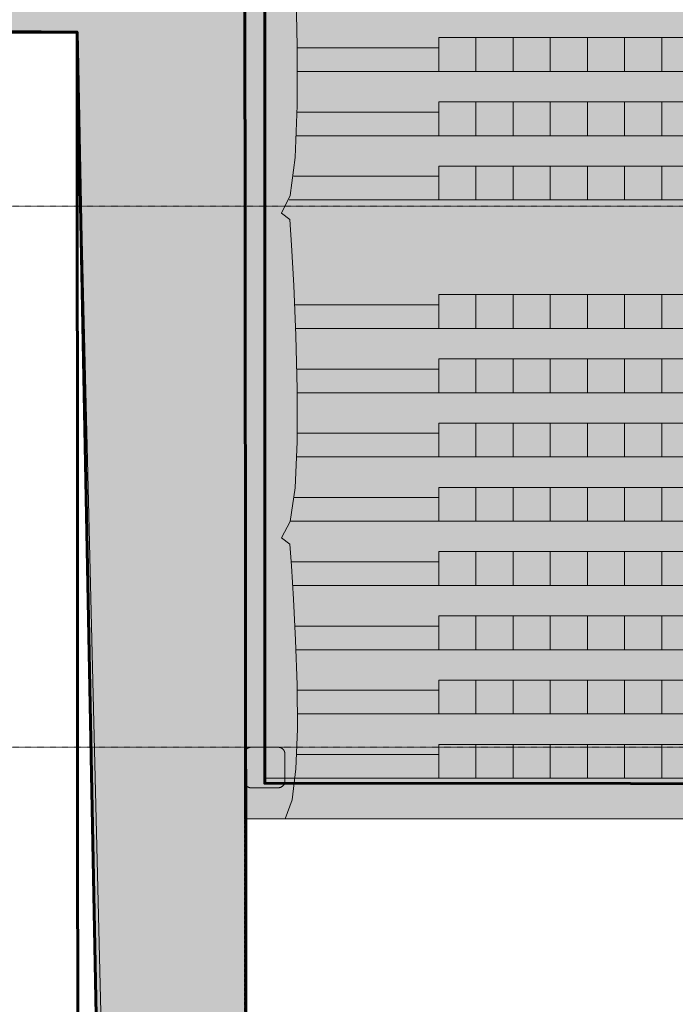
# Model space of a CAD drawing. Header units: millimetres. Extents: x -409347 to -76892, y 286088 to 1850972.
# Tile 315 of 364: x -259162 to -249462, y 1293501 to 1308059. Entities that reach past the tile are written whole.
import ezdxf

# ---------------------------------------------------------------- set-up
doc = ezdxf.new("R2010")
doc.units = ezdxf.units.MM
doc.linetypes.add('DGN Style 2', pattern=[3.08948, 1.853688, -1.235792])
doc.linetypes.add('DGN Style 4', pattern=[4.946257, 2.471584, -1.235792, 0.003089, -1.235792])
for name, color, linetype, lineweight in [('A_BU_CONCRETE_S_FILL', 7, 'Continuous', 0), ('A_P_ERSC_TRE_A_X', 251, 'Continuous', 0), ('A_P_MOEB_FES_X_X', 125, 'Continuous', 0), ('A_P_MOEB_LOS_X_S', 18, 'Continuous', 0), ('A_P_WAND_BET_A_X', 25, 'Continuous', 0), ('A_P_WAND_BET_V_X', 131, 'DGN Style 2', 0)]:
    doc.layers.add(name, color=color, linetype=linetype, lineweight=lineweight)
doc.layers.add('A_P_ACHS_HAR_X_X', color=70, linetype='DGN Style 4', lineweight=0, transparency=0.7)

msp = doc.modelspace()

# ---------------------------------------------------------------- hatches: boundary and pattern name
at = {"layer": 'A_BU_CONCRETE_S_FILL', "lineweight": 60, "true_color": 0xa953a0, "transparency": 33554470}
h = msp.add_hatch(color=215, dxfattribs=at)
h.dxf.hatch_style = 1
h.paths.add_polyline_path([(-228236, 1331944), (-272339, 1331944), (-272342, 1316894), (-255537, 1316894), (-255537, 1296770), (-233895, 1296753), (-233879, 1308640), (-228287, 1308640)])
at = {"layer": 'A_BU_CONCRETE_S_FILL', "lineweight": 60, "true_color": 0x991b1e, "transparency": 33554470}
h = msp.add_hatch(color=244, dxfattribs=at)
h.dxf.hatch_style = 1
h.paths.add_polyline_path([(-255837, 1313794), (-262677, 1313794), (-262677, 1307875), (-258313, 1307875), (-257797, 1281350), (-228236, 1281350), (-228136, 1289298), (-231087, 1289298), (-231087, 1294900), (-228287, 1294900), (-228236, 1308340), (-233587, 1308324), (-233563, 1292976), (-242628, 1284801), (-248431, 1284264), (-255813, 1289777)])
at = {"layer": 'A_BU_CONCRETE_S_FILL', "ltscale": 4.744342}
msp.add_hatch(color=256, dxfattribs=at).paths.add_polyline_path([(-255837, 1296244), (-255837, 1296844), (-255837, 1311594), (-255537, 1311594), (-255537, 1296844), (-233887, 1296844), (-233887, 1311594), (-233587, 1311594), (-233587, 1296844), (-233587, 1296244)], flags=0)
at = {"layer": 'A_BU_CONCRETE_S_FILL'}
h = msp.add_hatch(color=256, dxfattribs=at)
edge = h.paths.add_edge_path()
edge.add_spline(control_points=[(-255834, 1297225), (-255834, 1297223), (-255835, 1297220), (-255835, 1297216)], knot_values=[0, 0, 0, 0, 1, 1, 1, 1], degree=3, periodic=0)
edge.add_line((-255835, 1297216), (-255837, 1297199))
edge.add_line((-255837, 1297199), (-255837, 1296802))
edge.add_spline(control_points=[(-255837, 1296802), (-255837, 1296702), (-255737, 1296702)], knot_values=[0, 0, 0, 1, 1, 1], weights=[1, 0.707107, 1], degree=2, periodic=0)
edge.add_line((-255737, 1296702), (-255338, 1296702))
edge.add_line((-255338, 1296702), (-255330, 1296702))
edge.add_line((-255330, 1296702), (-255321, 1296704))
edge.add_line((-255321, 1296704), (-255312, 1296706))
edge.add_line((-255312, 1296706), (-255303, 1296708))
edge.add_line((-255303, 1296708), (-255294, 1296712))
edge.add_line((-255294, 1296712), (-255286, 1296717))
edge.add_spline(control_points=[(-255286, 1296717), (-255283, 1296718), (-255280, 1296720), (-255278, 1296722)], knot_values=[0, 0, 0, 0, 1, 1, 1, 1], degree=3, periodic=0)
edge.add_line((-255278, 1296722), (-255270, 1296728))
edge.add_line((-255270, 1296728), (-255263, 1296735))
edge.add_line((-255263, 1296735), (-255257, 1296742))
edge.add_line((-255257, 1296742), (-255251, 1296750))
edge.add_line((-255251, 1296750), (-255247, 1296759))
edge.add_line((-255247, 1296759), (-255243, 1296767))
edge.add_line((-255243, 1296767), (-255240, 1296776))
edge.add_line((-255240, 1296776), (-255238, 1296785))
edge.add_line((-255238, 1296785), (-255237, 1296794))
edge.add_line((-255237, 1296794), (-255237, 1296802))
edge.add_line((-255237, 1296802), (-255237, 1297205))
edge.add_line((-255237, 1297205), (-255237, 1297202))
edge.add_spline(control_points=[(-255237, 1297202), (-255237, 1297302), (-255337, 1297302)], knot_values=[0, 0, 0, 1, 1, 1], weights=[1, 0.707107, 1], degree=2, periodic=0)
edge.add_line((-255337, 1297302), (-255737, 1297302))
edge.add_line((-255737, 1297302), (-255745, 1297301))
edge.add_spline(control_points=[(-255745, 1297301), (-255748, 1297301), (-255751, 1297301), (-255754, 1297300)], knot_values=[0, 0, 0, 0, 1, 1, 1, 1], degree=3, periodic=0)
edge.add_spline(control_points=[(-255754, 1297300), (-255757, 1297300), (-255763, 1297298), (-255772, 1297295), (-255780, 1297292), (-255789, 1297287), (-255797, 1297281), (-255804, 1297275), (-255811, 1297268), (-255817, 1297260), (-255823, 1297252), (-255827, 1297243), (-255831, 1297235), (-255833, 1297229), (-255834, 1297225)], knot_values=[0, 0, 0, 0, 0.07803, 0.158084, 0.239923, 0.323263, 0.407782, 0.49312, 0.57889, 0.664684, 0.75009, 0.8347, 0.918123, 1, 1, 1, 1], degree=3, periodic=0)
at = {"layer": 'A_P_MOEB_LOS_X_S', "extrusion": (0, 0, -1)}
for points in [[(252412, 1307294), (252962, 1307294), (252962, 1307794), (252412, 1307794)], [(251862, 1307294), (252412, 1307294), (252412, 1307794), (251862, 1307794)], [(251312, 1307294), (251862, 1307294), (251862, 1307794), (251312, 1307794)], [(250762, 1307294), (251312, 1307294), (251312, 1307794), (250762, 1307794)], [(250212, 1307294), (250762, 1307294), (250762, 1307794), (250212, 1307794)], [(249662, 1307294), (250212, 1307294), (250212, 1307794), (249662, 1307794)], [(249112, 1307294), (249662, 1307294), (249662, 1307794), (249112, 1307794)], [(252412, 1306344), (252962, 1306344), (252962, 1306844), (252412, 1306844)], [(251862, 1306344), (252412, 1306344), (252412, 1306844), (251862, 1306844)], [(251312, 1306344), (251862, 1306344), (251862, 1306844), (251312, 1306844)], [(250762, 1306344), (251312, 1306344), (251312, 1306844), (250762, 1306844)], [(250212, 1306344), (250762, 1306344), (250762, 1306844), (250212, 1306844)], [(249662, 1306344), (250212, 1306344), (250212, 1306844), (249662, 1306844)], [(249112, 1306344), (249662, 1306344), (249662, 1306844), (249112, 1306844)], [(252412, 1305394), (252962, 1305394), (252962, 1305894), (252412, 1305894)], [(251862, 1305394), (252412, 1305394), (252412, 1305894), (251862, 1305894)], [(251312, 1305394), (251862, 1305394), (251862, 1305894), (251312, 1305894)], [(250762, 1305394), (251312, 1305394), (251312, 1305894), (250762, 1305894)], [(250212, 1305394), (250762, 1305394), (250762, 1305894), (250212, 1305894)], [(249662, 1305394), (250212, 1305394), (250212, 1305894), (249662, 1305894)], [(249112, 1305394), (249662, 1305394), (249662, 1305894), (249112, 1305894)], [(252412, 1303494), (252962, 1303494), (252962, 1303994), (252412, 1303994)], [(251862, 1303494), (252412, 1303494), (252412, 1303994), (251862, 1303994)], [(251312, 1303494), (251862, 1303494), (251862, 1303994), (251312, 1303994)], [(250762, 1303494), (251312, 1303494), (251312, 1303994), (250762, 1303994)], [(250212, 1303494), (250762, 1303494), (250762, 1303994), (250212, 1303994)], [(249662, 1303494), (250212, 1303494), (250212, 1303994), (249662, 1303994)], [(249112, 1303494), (249662, 1303494), (249662, 1303994), (249112, 1303994)], [(252412, 1302544), (252962, 1302544), (252962, 1303044), (252412, 1303044)], [(251862, 1302544), (252412, 1302544), (252412, 1303044), (251862, 1303044)], [(251312, 1302544), (251862, 1302544), (251862, 1303044), (251312, 1303044)], [(250762, 1302544), (251312, 1302544), (251312, 1303044), (250762, 1303044)], [(250212, 1302544), (250762, 1302544), (250762, 1303044), (250212, 1303044)], [(249662, 1302544), (250212, 1302544), (250212, 1303044), (249662, 1303044)], [(249112, 1302544), (249662, 1302544), (249662, 1303044), (249112, 1303044)], [(252412, 1301594), (252962, 1301594), (252962, 1302094), (252412, 1302094)], [(251862, 1301594), (252412, 1301594), (252412, 1302094), (251862, 1302094)], [(251312, 1301594), (251862, 1301594), (251862, 1302094), (251312, 1302094)], [(250762, 1301594), (251312, 1301594), (251312, 1302094), (250762, 1302094)], [(250212, 1301594), (250762, 1301594), (250762, 1302094), (250212, 1302094)], [(249662, 1301594), (250212, 1301594), (250212, 1302094), (249662, 1302094)], [(249112, 1301594), (249662, 1301594), (249662, 1302094), (249112, 1302094)], [(252412, 1300644), (252962, 1300644), (252962, 1301144), (252412, 1301144)], [(251862, 1300644), (252412, 1300644), (252412, 1301144), (251862, 1301144)], [(251312, 1300644), (251862, 1300644), (251862, 1301144), (251312, 1301144)], [(250762, 1300644), (251312, 1300644), (251312, 1301144), (250762, 1301144)], [(250212, 1300644), (250762, 1300644), (250762, 1301144), (250212, 1301144)], [(249662, 1300644), (250212, 1300644), (250212, 1301144), (249662, 1301144)], [(249112, 1300644), (249662, 1300644), (249662, 1301144), (249112, 1301144)], [(252412, 1299694), (252962, 1299694), (252962, 1300194), (252412, 1300194)], [(251862, 1299694), (252412, 1299694), (252412, 1300194), (251862, 1300194)], [(251312, 1299694), (251862, 1299694), (251862, 1300194), (251312, 1300194)], [(250762, 1299694), (251312, 1299694), (251312, 1300194), (250762, 1300194)], [(250212, 1299694), (250762, 1299694), (250762, 1300194), (250212, 1300194)], [(249662, 1299694), (250212, 1299694), (250212, 1300194), (249662, 1300194)], [(249112, 1299694), (249662, 1299694), (249662, 1300194), (249112, 1300194)], [(252412, 1298744), (252962, 1298744), (252962, 1299244), (252412, 1299244)], [(251862, 1298744), (252412, 1298744), (252412, 1299244), (251862, 1299244)], [(251312, 1298744), (251862, 1298744), (251862, 1299244), (251312, 1299244)], [(250762, 1298744), (251312, 1298744), (251312, 1299244), (250762, 1299244)], [(250212, 1298744), (250762, 1298744), (250762, 1299244), (250212, 1299244)], [(249662, 1298744), (250212, 1298744), (250212, 1299244), (249662, 1299244)], [(249112, 1298744), (249662, 1298744), (249662, 1299244), (249112, 1299244)], [(252412, 1297794), (252962, 1297794), (252962, 1298294), (252412, 1298294)], [(251862, 1297794), (252412, 1297794), (252412, 1298294), (251862, 1298294)], [(251312, 1297794), (251862, 1297794), (251862, 1298294), (251312, 1298294)], [(250762, 1297794), (251312, 1297794), (251312, 1298294), (250762, 1298294)], [(250212, 1297794), (250762, 1297794), (250762, 1298294), (250212, 1298294)], [(249662, 1297794), (250212, 1297794), (250212, 1298294), (249662, 1298294)], [(249112, 1297794), (249662, 1297794), (249662, 1298294), (249112, 1298294)], [(252412, 1296844), (252962, 1296844), (252962, 1297344), (252412, 1297344)], [(251862, 1296844), (252412, 1296844), (252412, 1297344), (251862, 1297344)], [(251312, 1296844), (251862, 1296844), (251862, 1297344), (251312, 1297344)], [(250762, 1296844), (251312, 1296844), (251312, 1297344), (250762, 1297344)], [(250212, 1296844), (250762, 1296844), (250762, 1297344), (250212, 1297344)], [(249662, 1296844), (250212, 1296844), (250212, 1297344), (249662, 1297344)], [(249112, 1296844), (249662, 1296844), (249662, 1297344), (249112, 1297344)]]:
    msp.add_hatch(color=256, dxfattribs=at).paths.add_polyline_path(points)

# ---------------------------------------------------------------- linework, layer by layer
at = {"color": 244, "lineweight": 60, "true_color": 0x991b1e}
for points in [[(-295564, 1338894), (-227736, 1338894), (-228236, 1280960), (-258297, 1281352), (-258313, 1307875), (-296007, 1308225), (-295477, 1338894)], [(-262677, 1313794), (-255837, 1313794), (-255813, 1289777), (-248431, 1284264), (-242628, 1284801), (-233563, 1292976), (-233587, 1308324), (-228236, 1308340), (-228287, 1294900), (-231087, 1294900), (-231087, 1289298), (-228136, 1289298), (-228236, 1281350), (-257797, 1281350), (-258313, 1307875), (-262677, 1307875), (-262677, 1313794)]]:
    msp.add_lwpolyline(points, dxfattribs=at)
at = {"color": 215, "lineweight": 60, "true_color": 0xa953a0}
msp.add_lwpolyline([(-272342, 1316894), (-272339, 1331944), (-228236, 1331944), (-228287, 1308640), (-233879, 1308640), (-233895, 1296753), (-255537, 1296770), (-255537, 1316894), (-272342, 1316894)], dxfattribs=at)
at = {"layer": 'A_BU_CONCRETE_S_FILL', "ltscale": 4.744342}
for p, q in [((-255837, 1311594), (-255837, 1296844)), ((-255537, 1296844), (-255537, 1311594)), ((-255055, 1307672), (-255076, 1308577)), ((-255055, 1306790), (-255055, 1307672)), ((-255087, 1306021), (-255055, 1306790)), ((-255160, 1305460), (-255087, 1306021)), ((-255287, 1305197), (-255160, 1305460)), ((-255142, 1304725), (-255166, 1305104)), ((-255108, 1304127), (-255142, 1304725)), ((-255076, 1303390), (-255108, 1304127)), ((-255055, 1302594), (-255076, 1303390)), ((-255055, 1301816), (-255055, 1302594)), ((-255088, 1301138), (-255055, 1301816)), ((-255161, 1300639), (-255088, 1301138)), ((-255287, 1300398), (-255161, 1300639)), ((-255141, 1299983), (-255165, 1300304)), ((-255110, 1299489), (-255141, 1299983)), ((-255079, 1298883), (-255110, 1299489)), ((-255057, 1298224), (-255079, 1298883)), ((-255052, 1297571), (-255057, 1298224)), ((-255075, 1296984), (-255052, 1297571)), ((-255132, 1296522), (-255075, 1296984)), ((-255837, 1296844), (-255837, 1296244)), ((-233887, 1296844), (-255537, 1296844)), ((-255233, 1296244), (-255132, 1296522)), ((-255837, 1296244), (-233587, 1296244))]:
    msp.add_line(p, q, dxfattribs=at)
at = {"layer": 'A_BU_CONCRETE_S_FILL'}
for points in [[(-255835, 1297216), (-255836, 1297211), (-255836, 1297205), (-255837, 1297199)], [(-255834, 1297225), (-255834, 1297223), (-255835, 1297220), (-255835, 1297216)], [(-255737, 1297302), (-255740, 1297302), (-255743, 1297301), (-255745, 1297301)], [(-255237, 1296802), (-255237, 1296936), (-255237, 1297071), (-255237, 1297205)], [(-255237, 1297205), (-255237, 1297204), (-255237, 1297203), (-255237, 1297202)], [(-255263, 1296735), (-255261, 1296737), (-255259, 1296740), (-255257, 1296742)], [(-255257, 1296742), (-255255, 1296745), (-255253, 1296748), (-255251, 1296750)], [(-255251, 1296750), (-255250, 1296753), (-255248, 1296756), (-255247, 1296759)], [(-255247, 1296759), (-255246, 1296762), (-255244, 1296765), (-255243, 1296767)], [(-255243, 1296767), (-255242, 1296770), (-255241, 1296773), (-255240, 1296776)], [(-255240, 1296776), (-255240, 1296779), (-255239, 1296782), (-255238, 1296785)], [(-255238, 1296785), (-255238, 1296788), (-255238, 1296791), (-255237, 1296794)], [(-255237, 1296794), (-255237, 1296796), (-255237, 1296799), (-255237, 1296802)], [(-255338, 1296702), (-255335, 1296702), (-255333, 1296702), (-255330, 1296702)], [(-255330, 1296702), (-255327, 1296703), (-255324, 1296703), (-255321, 1296704)], [(-255321, 1296704), (-255318, 1296704), (-255315, 1296705), (-255312, 1296706)], [(-255312, 1296706), (-255309, 1296706), (-255306, 1296707), (-255303, 1296708)], [(-255303, 1296708), (-255300, 1296710), (-255297, 1296711), (-255294, 1296712)], [(-255294, 1296712), (-255292, 1296713), (-255289, 1296715), (-255286, 1296717)], [(-255286, 1296717), (-255283, 1296718), (-255280, 1296720), (-255278, 1296722)], [(-255278, 1296722), (-255275, 1296724), (-255273, 1296726), (-255270, 1296728)], [(-255270, 1296728), (-255268, 1296730), (-255266, 1296733), (-255263, 1296735)]]:
    msp.add_open_spline(points, degree=3, dxfattribs=at)
for points, weights, knots in [([(-255837, 1297199), (-255837, 1297067), (-255837, 1296934), (-255837, 1296802), (-255837, 1296744), (-255796, 1296702), (-255737, 1296702), (-255604, 1296702), (-255471, 1296702), (-255338, 1296702)], [1, 1, 1, 1, 0.804737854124, 0.804737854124, 1, 1, 1, 1], [0.1333333, 0.1333333, 0.1333333, 0.1333333, 0.2, 0.2, 0.2, 0.2666667, 0.2666667, 0.2666667, 0.3333333, 0.3333333, 0.3333333, 0.3333333]), ([(-255237, 1297202), (-255237, 1297260), (-255278, 1297302), (-255337, 1297302), (-255470, 1297302), (-255604, 1297302), (-255737, 1297302)], [1, 0.804737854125, 0.804737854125, 1, 1, 1, 1], [0.6666667, 0.6666667, 0.6666667, 0.6666667, 0.7333333, 0.7333333, 0.7333333, 0.8, 0.8, 0.8, 0.8])]:
    msp.add_rational_spline(points, weights, degree=3, knots=knots, dxfattribs=at)
msp.add_open_spline([(-255745, 1297301), (-255748, 1297301), (-255751, 1297301), (-255754, 1297300), (-255757, 1297300), (-255763, 1297298), (-255772, 1297295), (-255780, 1297292), (-255789, 1297287), (-255797, 1297281), (-255804, 1297275), (-255811, 1297268), (-255817, 1297260), (-255823, 1297252), (-255827, 1297243), (-255831, 1297235), (-255833, 1297229), (-255834, 1297225)], degree=3, knots=[0.8666667, 0.8666667, 0.8666667, 0.8666667, 0.9333333, 0.9333333, 0.9333333, 0.9385354, 0.9438723, 0.9493282, 0.9548842, 0.9605188, 0.966208, 0.971926, 0.9776456, 0.9833393, 0.98898, 0.9945416, 1, 1, 1, 1], dxfattribs=at)
at = {"layer": 'A_P_ACHS_HAR_X_X', "ltscale": 0.000466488, "transparency": 33554477}
for p, q in [((-255837, 1348122), (-255837, 1258122)), ((-218489, 1305302), (-308489, 1305302)), ((-218489, 1297302), (-308489, 1297302))]:
    msp.add_line(p, q, dxfattribs=at)
at = {"layer": 'A_P_ERSC_TRE_A_X', "linetype": 'Continuous', "transparency": 33554559}
for p, q in [((-255837, 1296844), (-255837, 1313794)), ((-262837, 1307875), (-258313, 1307875)), ((-258313, 1307875), (-257797, 1286719)), ((-255813, 1296844), (-255837, 1296844)), ((-255813, 1289777), (-255813, 1296844))]:
    msp.add_line(p, q, dxfattribs=at)
at = {"layer": 'A_P_ERSC_TRE_A_X', "ltscale": 10}
for p, q in [((-252962, 1307644), (-255054, 1307644)), ((-252962, 1307294), (-252962, 1307644)), ((-255052, 1307294), (-252962, 1307294)), ((-252962, 1306694), (-255057, 1306694)), ((-252962, 1306344), (-252962, 1306694)), ((-255068, 1306344), (-252962, 1306344)), ((-252962, 1305744), (-255113, 1305744)), ((-252962, 1305394), (-252962, 1305744)), ((-255177, 1305394), (-252962, 1305394)), ((-255166, 1305104), (-255287, 1305197)), ((-252962, 1303844), (-255094, 1303844)), ((-252962, 1303494), (-252962, 1303844)), ((-255073, 1303494), (-252962, 1303494)), ((-252962, 1302894), (-255061, 1302894)), ((-252962, 1302544), (-252962, 1302894)), ((-255054, 1302544), (-252962, 1302544)), ((-252962, 1301944), (-255053, 1301944)), ((-252962, 1301594), (-252962, 1301944)), ((-255062, 1301594), (-252962, 1301594)), ((-252962, 1300994), (-255102, 1300994)), ((-252962, 1300644), (-252962, 1300994)), ((-255160, 1300644), (-252962, 1300644)), ((-255165, 1300304), (-255287, 1300398)), ((-252962, 1300044), (-255146, 1300044)), ((-252962, 1299694), (-252962, 1300044)), ((-255122, 1299694), (-252962, 1299694)), ((-252962, 1299094), (-255088, 1299094)), ((-252962, 1298744), (-252962, 1299094)), ((-255073, 1298744), (-252962, 1298744)), ((-252962, 1298144), (-255055, 1298144)), ((-252962, 1297794), (-252962, 1298144)), ((-255051, 1297794), (-252962, 1297794)), ((-255063, 1297194), (-252962, 1297194)), ((-252962, 1297194), (-252962, 1296844)), ((-252962, 1296844), (-255086, 1296844))]:
    msp.add_line(p, q, dxfattribs=at)
at = {"layer": 'A_P_MOEB_FES_X_X', "ltscale": 10}
for points in [[(-252412, 1307294), (-252962, 1307294), (-252962, 1307794), (-252412, 1307794)], [(-251862, 1307294), (-252412, 1307294), (-252412, 1307794), (-251862, 1307794)], [(-251312, 1307294), (-251862, 1307294), (-251862, 1307794), (-251312, 1307794)], [(-250762, 1307294), (-251312, 1307294), (-251312, 1307794), (-250762, 1307794)], [(-250212, 1307294), (-250762, 1307294), (-250762, 1307794), (-250212, 1307794)], [(-249662, 1307294), (-250212, 1307294), (-250212, 1307794), (-249662, 1307794)], [(-249112, 1307294), (-249662, 1307294), (-249662, 1307794), (-249112, 1307794)], [(-252412, 1306344), (-252962, 1306344), (-252962, 1306844), (-252412, 1306844)], [(-251862, 1306344), (-252412, 1306344), (-252412, 1306844), (-251862, 1306844)], [(-251312, 1306344), (-251862, 1306344), (-251862, 1306844), (-251312, 1306844)], [(-250762, 1306344), (-251312, 1306344), (-251312, 1306844), (-250762, 1306844)], [(-250212, 1306344), (-250762, 1306344), (-250762, 1306844), (-250212, 1306844)], [(-249662, 1306344), (-250212, 1306344), (-250212, 1306844), (-249662, 1306844)], [(-249112, 1306344), (-249662, 1306344), (-249662, 1306844), (-249112, 1306844)], [(-252412, 1305394), (-252962, 1305394), (-252962, 1305894), (-252412, 1305894)], [(-251862, 1305394), (-252412, 1305394), (-252412, 1305894), (-251862, 1305894)], [(-251312, 1305394), (-251862, 1305394), (-251862, 1305894), (-251312, 1305894)], [(-250762, 1305394), (-251312, 1305394), (-251312, 1305894), (-250762, 1305894)], [(-250212, 1305394), (-250762, 1305394), (-250762, 1305894), (-250212, 1305894)], [(-249662, 1305394), (-250212, 1305394), (-250212, 1305894), (-249662, 1305894)], [(-249112, 1305394), (-249662, 1305394), (-249662, 1305894), (-249112, 1305894)], [(-252412, 1303494), (-252962, 1303494), (-252962, 1303994), (-252412, 1303994)], [(-251862, 1303494), (-252412, 1303494), (-252412, 1303994), (-251862, 1303994)], [(-251312, 1303494), (-251862, 1303494), (-251862, 1303994), (-251312, 1303994)], [(-250762, 1303494), (-251312, 1303494), (-251312, 1303994), (-250762, 1303994)], [(-250212, 1303494), (-250762, 1303494), (-250762, 1303994), (-250212, 1303994)], [(-249662, 1303494), (-250212, 1303494), (-250212, 1303994), (-249662, 1303994)], [(-249112, 1303494), (-249662, 1303494), (-249662, 1303994), (-249112, 1303994)], [(-252412, 1302544), (-252962, 1302544), (-252962, 1303044), (-252412, 1303044)], [(-251862, 1302544), (-252412, 1302544), (-252412, 1303044), (-251862, 1303044)], [(-251312, 1302544), (-251862, 1302544), (-251862, 1303044), (-251312, 1303044)], [(-250762, 1302544), (-251312, 1302544), (-251312, 1303044), (-250762, 1303044)], [(-250212, 1302544), (-250762, 1302544), (-250762, 1303044), (-250212, 1303044)], [(-249662, 1302544), (-250212, 1302544), (-250212, 1303044), (-249662, 1303044)], [(-249112, 1302544), (-249662, 1302544), (-249662, 1303044), (-249112, 1303044)], [(-252412, 1301594), (-252962, 1301594), (-252962, 1302094), (-252412, 1302094)], [(-251862, 1301594), (-252412, 1301594), (-252412, 1302094), (-251862, 1302094)], [(-251312, 1301594), (-251862, 1301594), (-251862, 1302094), (-251312, 1302094)], [(-250762, 1301594), (-251312, 1301594), (-251312, 1302094), (-250762, 1302094)], [(-250212, 1301594), (-250762, 1301594), (-250762, 1302094), (-250212, 1302094)], [(-249662, 1301594), (-250212, 1301594), (-250212, 1302094), (-249662, 1302094)], [(-249112, 1301594), (-249662, 1301594), (-249662, 1302094), (-249112, 1302094)], [(-252412, 1300644), (-252962, 1300644), (-252962, 1301144), (-252412, 1301144)], [(-251862, 1300644), (-252412, 1300644), (-252412, 1301144), (-251862, 1301144)], [(-251312, 1300644), (-251862, 1300644), (-251862, 1301144), (-251312, 1301144)], [(-250762, 1300644), (-251312, 1300644), (-251312, 1301144), (-250762, 1301144)], [(-250212, 1300644), (-250762, 1300644), (-250762, 1301144), (-250212, 1301144)], [(-249662, 1300644), (-250212, 1300644), (-250212, 1301144), (-249662, 1301144)], [(-249112, 1300644), (-249662, 1300644), (-249662, 1301144), (-249112, 1301144)], [(-252412, 1299694), (-252962, 1299694), (-252962, 1300194), (-252412, 1300194)], [(-251862, 1299694), (-252412, 1299694), (-252412, 1300194), (-251862, 1300194)], [(-251312, 1299694), (-251862, 1299694), (-251862, 1300194), (-251312, 1300194)], [(-250762, 1299694), (-251312, 1299694), (-251312, 1300194), (-250762, 1300194)], [(-250212, 1299694), (-250762, 1299694), (-250762, 1300194), (-250212, 1300194)], [(-249662, 1299694), (-250212, 1299694), (-250212, 1300194), (-249662, 1300194)], [(-249112, 1299694), (-249662, 1299694), (-249662, 1300194), (-249112, 1300194)], [(-252412, 1298744), (-252962, 1298744), (-252962, 1299244), (-252412, 1299244)], [(-251862, 1298744), (-252412, 1298744), (-252412, 1299244), (-251862, 1299244)], [(-251312, 1298744), (-251862, 1298744), (-251862, 1299244), (-251312, 1299244)], [(-250762, 1298744), (-251312, 1298744), (-251312, 1299244), (-250762, 1299244)], [(-250212, 1298744), (-250762, 1298744), (-250762, 1299244), (-250212, 1299244)], [(-249662, 1298744), (-250212, 1298744), (-250212, 1299244), (-249662, 1299244)], [(-249112, 1298744), (-249662, 1298744), (-249662, 1299244), (-249112, 1299244)], [(-252412, 1297794), (-252962, 1297794), (-252962, 1298294), (-252412, 1298294)], [(-251862, 1297794), (-252412, 1297794), (-252412, 1298294), (-251862, 1298294)], [(-251312, 1297794), (-251862, 1297794), (-251862, 1298294), (-251312, 1298294)], [(-250762, 1297794), (-251312, 1297794), (-251312, 1298294), (-250762, 1298294)], [(-250212, 1297794), (-250762, 1297794), (-250762, 1298294), (-250212, 1298294)], [(-249662, 1297794), (-250212, 1297794), (-250212, 1298294), (-249662, 1298294)], [(-249112, 1297794), (-249662, 1297794), (-249662, 1298294), (-249112, 1298294)], [(-252412, 1296844), (-252962, 1296844), (-252962, 1297344), (-252412, 1297344)], [(-251862, 1296844), (-252412, 1296844), (-252412, 1297344), (-251862, 1297344)], [(-251312, 1296844), (-251862, 1296844), (-251862, 1297344), (-251312, 1297344)], [(-250762, 1296844), (-251312, 1296844), (-251312, 1297344), (-250762, 1297344)], [(-250212, 1296844), (-250762, 1296844), (-250762, 1297344), (-250212, 1297344)], [(-249662, 1296844), (-250212, 1296844), (-250212, 1297344), (-249662, 1297344)], [(-249112, 1296844), (-249662, 1296844), (-249662, 1297344), (-249112, 1297344)]]:
    msp.add_3dface(points, dxfattribs=at)
at = {"layer": 'A_P_MOEB_LOS_X_S'}
for p, q in [((-252962, 1307294), (-252962, 1307794)), ((-252962, 1307794), (-252412, 1307794)), ((-252412, 1307794), (-252412, 1307294)), ((-252412, 1307294), (-252412, 1307794)), ((-252412, 1307794), (-251862, 1307794)), ((-251862, 1307794), (-251862, 1307294)), ((-251862, 1307294), (-251862, 1307794)), ((-251862, 1307794), (-251312, 1307794)), ((-251312, 1307794), (-251312, 1307294)), ((-251312, 1307294), (-251312, 1307794)), ((-251312, 1307794), (-250762, 1307794)), ((-250762, 1307794), (-250762, 1307294)), ((-250762, 1307294), (-250762, 1307794)), ((-250762, 1307794), (-250212, 1307794)), ((-250212, 1307794), (-250212, 1307294)), ((-250212, 1307294), (-250212, 1307794)), ((-250212, 1307794), (-249662, 1307794)), ((-249662, 1307794), (-249662, 1307294)), ((-249662, 1307294), (-249662, 1307794)), ((-249662, 1307794), (-249112, 1307794)), ((-252412, 1307294), (-252962, 1307294)), ((-251862, 1307294), (-252412, 1307294)), ((-251312, 1307294), (-251862, 1307294)), ((-250762, 1307294), (-251312, 1307294)), ((-250212, 1307294), (-250762, 1307294)), ((-249662, 1307294), (-250212, 1307294)), ((-249112, 1307294), (-249662, 1307294)), ((-252962, 1306344), (-252962, 1306844)), ((-252962, 1306844), (-252412, 1306844)), ((-252412, 1306844), (-252412, 1306344)), ((-252412, 1306344), (-252412, 1306844)), ((-252412, 1306844), (-251862, 1306844)), ((-251862, 1306844), (-251862, 1306344)), ((-251862, 1306344), (-251862, 1306844)), ((-251862, 1306844), (-251312, 1306844)), ((-251312, 1306844), (-251312, 1306344)), ((-251312, 1306344), (-251312, 1306844)), ((-251312, 1306844), (-250762, 1306844)), ((-250762, 1306844), (-250762, 1306344)), ((-250762, 1306344), (-250762, 1306844)), ((-250762, 1306844), (-250212, 1306844)), ((-250212, 1306844), (-250212, 1306344)), ((-250212, 1306344), (-250212, 1306844)), ((-250212, 1306844), (-249662, 1306844)), ((-249662, 1306844), (-249662, 1306344)), ((-249662, 1306344), (-249662, 1306844)), ((-249662, 1306844), (-249112, 1306844)), ((-252412, 1306344), (-252962, 1306344)), ((-251862, 1306344), (-252412, 1306344)), ((-251312, 1306344), (-251862, 1306344)), ((-250762, 1306344), (-251312, 1306344)), ((-250212, 1306344), (-250762, 1306344)), ((-249662, 1306344), (-250212, 1306344)), ((-249112, 1306344), (-249662, 1306344)), ((-252962, 1305394), (-252962, 1305894)), ((-252962, 1305894), (-252412, 1305894)), ((-252412, 1305894), (-252412, 1305394)), ((-252412, 1305394), (-252412, 1305894)), ((-252412, 1305894), (-251862, 1305894)), ((-251862, 1305894), (-251862, 1305394)), ((-251862, 1305394), (-251862, 1305894)), ((-251862, 1305894), (-251312, 1305894)), ((-251312, 1305894), (-251312, 1305394)), ((-251312, 1305394), (-251312, 1305894)), ((-251312, 1305894), (-250762, 1305894)), ((-250762, 1305894), (-250762, 1305394)), ((-250762, 1305394), (-250762, 1305894)), ((-250762, 1305894), (-250212, 1305894)), ((-250212, 1305894), (-250212, 1305394)), ((-250212, 1305394), (-250212, 1305894)), ((-250212, 1305894), (-249662, 1305894)), ((-249662, 1305894), (-249662, 1305394)), ((-249662, 1305394), (-249662, 1305894)), ((-249662, 1305894), (-249112, 1305894)), ((-252412, 1305394), (-252962, 1305394)), ((-251862, 1305394), (-252412, 1305394)), ((-251312, 1305394), (-251862, 1305394)), ((-250762, 1305394), (-251312, 1305394)), ((-250212, 1305394), (-250762, 1305394)), ((-249662, 1305394), (-250212, 1305394)), ((-249112, 1305394), (-249662, 1305394)), ((-252962, 1303494), (-252962, 1303994)), ((-252962, 1303994), (-252412, 1303994)), ((-252412, 1303994), (-252412, 1303494)), ((-252412, 1303494), (-252412, 1303994)), ((-252412, 1303994), (-251862, 1303994)), ((-251862, 1303994), (-251862, 1303494)), ((-251862, 1303494), (-251862, 1303994)), ((-251862, 1303994), (-251312, 1303994)), ((-251312, 1303994), (-251312, 1303494)), ((-251312, 1303494), (-251312, 1303994)), ((-251312, 1303994), (-250762, 1303994)), ((-250762, 1303994), (-250762, 1303494)), ((-250762, 1303494), (-250762, 1303994)), ((-250762, 1303994), (-250212, 1303994)), ((-250212, 1303994), (-250212, 1303494)), ((-250212, 1303494), (-250212, 1303994)), ((-250212, 1303994), (-249662, 1303994)), ((-249662, 1303994), (-249662, 1303494)), ((-249662, 1303494), (-249662, 1303994)), ((-249662, 1303994), (-249112, 1303994)), ((-252412, 1303494), (-252962, 1303494)), ((-251862, 1303494), (-252412, 1303494)), ((-251312, 1303494), (-251862, 1303494)), ((-250762, 1303494), (-251312, 1303494)), ((-250212, 1303494), (-250762, 1303494)), ((-249662, 1303494), (-250212, 1303494)), ((-249112, 1303494), (-249662, 1303494)), ((-252962, 1302544), (-252962, 1303044)), ((-252962, 1303044), (-252412, 1303044)), ((-252412, 1303044), (-252412, 1302544)), ((-252412, 1302544), (-252412, 1303044)), ((-252412, 1303044), (-251862, 1303044)), ((-251862, 1303044), (-251862, 1302544)), ((-251862, 1302544), (-251862, 1303044)), ((-251862, 1303044), (-251312, 1303044)), ((-251312, 1303044), (-251312, 1302544)), ((-251312, 1302544), (-251312, 1303044)), ((-251312, 1303044), (-250762, 1303044)), ((-250762, 1303044), (-250762, 1302544)), ((-250762, 1302544), (-250762, 1303044)), ((-250762, 1303044), (-250212, 1303044)), ((-250212, 1303044), (-250212, 1302544)), ((-250212, 1302544), (-250212, 1303044)), ((-250212, 1303044), (-249662, 1303044)), ((-249662, 1303044), (-249662, 1302544)), ((-249662, 1302544), (-249662, 1303044)), ((-249662, 1303044), (-249112, 1303044)), ((-252412, 1302544), (-252962, 1302544)), ((-251862, 1302544), (-252412, 1302544)), ((-251312, 1302544), (-251862, 1302544)), ((-250762, 1302544), (-251312, 1302544)), ((-250212, 1302544), (-250762, 1302544)), ((-249662, 1302544), (-250212, 1302544)), ((-249112, 1302544), (-249662, 1302544)), ((-252962, 1301594), (-252962, 1302094)), ((-252962, 1302094), (-252412, 1302094)), ((-252412, 1302094), (-252412, 1301594)), ((-252412, 1301594), (-252412, 1302094)), ((-252412, 1302094), (-251862, 1302094)), ((-251862, 1302094), (-251862, 1301594)), ((-251862, 1301594), (-251862, 1302094)), ((-251862, 1302094), (-251312, 1302094)), ((-251312, 1302094), (-251312, 1301594)), ((-251312, 1301594), (-251312, 1302094)), ((-251312, 1302094), (-250762, 1302094)), ((-250762, 1302094), (-250762, 1301594)), ((-250762, 1301594), (-250762, 1302094)), ((-250762, 1302094), (-250212, 1302094)), ((-250212, 1302094), (-250212, 1301594)), ((-250212, 1301594), (-250212, 1302094)), ((-250212, 1302094), (-249662, 1302094)), ((-249662, 1302094), (-249662, 1301594)), ((-249662, 1301594), (-249662, 1302094)), ((-249662, 1302094), (-249112, 1302094)), ((-252412, 1301594), (-252962, 1301594)), ((-251862, 1301594), (-252412, 1301594)), ((-251312, 1301594), (-251862, 1301594)), ((-250762, 1301594), (-251312, 1301594)), ((-250212, 1301594), (-250762, 1301594)), ((-249662, 1301594), (-250212, 1301594)), ((-249112, 1301594), (-249662, 1301594)), ((-252962, 1300644), (-252962, 1301144)), ((-252962, 1301144), (-252412, 1301144)), ((-252412, 1301144), (-252412, 1300644)), ((-252412, 1300644), (-252412, 1301144)), ((-252412, 1301144), (-251862, 1301144)), ((-251862, 1301144), (-251862, 1300644)), ((-251862, 1300644), (-251862, 1301144)), ((-251862, 1301144), (-251312, 1301144)), ((-251312, 1301144), (-251312, 1300644)), ((-251312, 1300644), (-251312, 1301144)), ((-251312, 1301144), (-250762, 1301144)), ((-250762, 1301144), (-250762, 1300644)), ((-250762, 1300644), (-250762, 1301144)), ((-250762, 1301144), (-250212, 1301144)), ((-250212, 1301144), (-250212, 1300644)), ((-250212, 1300644), (-250212, 1301144)), ((-250212, 1301144), (-249662, 1301144)), ((-249662, 1301144), (-249662, 1300644)), ((-249662, 1300644), (-249662, 1301144)), ((-249662, 1301144), (-249112, 1301144)), ((-252412, 1300644), (-252962, 1300644)), ((-251862, 1300644), (-252412, 1300644)), ((-251312, 1300644), (-251862, 1300644)), ((-250762, 1300644), (-251312, 1300644)), ((-250212, 1300644), (-250762, 1300644)), ((-249662, 1300644), (-250212, 1300644)), ((-249112, 1300644), (-249662, 1300644)), ((-252962, 1299694), (-252962, 1300194)), ((-252962, 1300194), (-252412, 1300194)), ((-252412, 1300194), (-252412, 1299694)), ((-252412, 1299694), (-252412, 1300194)), ((-252412, 1300194), (-251862, 1300194)), ((-251862, 1300194), (-251862, 1299694)), ((-251862, 1299694), (-251862, 1300194)), ((-251862, 1300194), (-251312, 1300194)), ((-251312, 1300194), (-251312, 1299694)), ((-251312, 1299694), (-251312, 1300194)), ((-251312, 1300194), (-250762, 1300194)), ((-250762, 1300194), (-250762, 1299694)), ((-250762, 1299694), (-250762, 1300194)), ((-250762, 1300194), (-250212, 1300194)), ((-250212, 1300194), (-250212, 1299694)), ((-250212, 1299694), (-250212, 1300194)), ((-250212, 1300194), (-249662, 1300194)), ((-249662, 1300194), (-249662, 1299694)), ((-249662, 1299694), (-249662, 1300194)), ((-249662, 1300194), (-249112, 1300194)), ((-252412, 1299694), (-252962, 1299694)), ((-251862, 1299694), (-252412, 1299694)), ((-251312, 1299694), (-251862, 1299694)), ((-250762, 1299694), (-251312, 1299694)), ((-250212, 1299694), (-250762, 1299694)), ((-249662, 1299694), (-250212, 1299694)), ((-249112, 1299694), (-249662, 1299694)), ((-252962, 1298744), (-252962, 1299244)), ((-252962, 1299244), (-252412, 1299244)), ((-252412, 1299244), (-252412, 1298744)), ((-252412, 1298744), (-252412, 1299244)), ((-252412, 1299244), (-251862, 1299244)), ((-251862, 1299244), (-251862, 1298744)), ((-251862, 1298744), (-251862, 1299244)), ((-251862, 1299244), (-251312, 1299244)), ((-251312, 1299244), (-251312, 1298744)), ((-251312, 1298744), (-251312, 1299244)), ((-251312, 1299244), (-250762, 1299244)), ((-250762, 1299244), (-250762, 1298744)), ((-250762, 1298744), (-250762, 1299244)), ((-250762, 1299244), (-250212, 1299244)), ((-250212, 1299244), (-250212, 1298744)), ((-250212, 1298744), (-250212, 1299244)), ((-250212, 1299244), (-249662, 1299244)), ((-249662, 1299244), (-249662, 1298744)), ((-249662, 1298744), (-249662, 1299244)), ((-249662, 1299244), (-249112, 1299244)), ((-252412, 1298744), (-252962, 1298744)), ((-251862, 1298744), (-252412, 1298744)), ((-251312, 1298744), (-251862, 1298744)), ((-250762, 1298744), (-251312, 1298744)), ((-250212, 1298744), (-250762, 1298744)), ((-249662, 1298744), (-250212, 1298744)), ((-249112, 1298744), (-249662, 1298744)), ((-252962, 1297794), (-252962, 1298294)), ((-252962, 1298294), (-252412, 1298294)), ((-252412, 1298294), (-252412, 1297794)), ((-252412, 1297794), (-252412, 1298294)), ((-252412, 1298294), (-251862, 1298294)), ((-251862, 1298294), (-251862, 1297794)), ((-251862, 1297794), (-251862, 1298294)), ((-251862, 1298294), (-251312, 1298294)), ((-251312, 1298294), (-251312, 1297794)), ((-251312, 1297794), (-251312, 1298294)), ((-251312, 1298294), (-250762, 1298294)), ((-250762, 1298294), (-250762, 1297794)), ((-250762, 1297794), (-250762, 1298294)), ((-250762, 1298294), (-250212, 1298294)), ((-250212, 1298294), (-250212, 1297794)), ((-250212, 1297794), (-250212, 1298294)), ((-250212, 1298294), (-249662, 1298294)), ((-249662, 1298294), (-249662, 1297794)), ((-249662, 1297794), (-249662, 1298294)), ((-249662, 1298294), (-249112, 1298294)), ((-252412, 1297794), (-252962, 1297794)), ((-251862, 1297794), (-252412, 1297794)), ((-251312, 1297794), (-251862, 1297794)), ((-250762, 1297794), (-251312, 1297794)), ((-250212, 1297794), (-250762, 1297794)), ((-249662, 1297794), (-250212, 1297794)), ((-249112, 1297794), (-249662, 1297794)), ((-252962, 1296844), (-252962, 1297344)), ((-252962, 1297344), (-252412, 1297344)), ((-252412, 1297344), (-252412, 1296844)), ((-252412, 1296844), (-252412, 1297344)), ((-252412, 1297344), (-251862, 1297344)), ((-251862, 1297344), (-251862, 1296844)), ((-251862, 1296844), (-251862, 1297344)), ((-251862, 1297344), (-251312, 1297344)), ((-251312, 1297344), (-251312, 1296844)), ((-251312, 1296844), (-251312, 1297344)), ((-251312, 1297344), (-250762, 1297344)), ((-250762, 1297344), (-250762, 1296844)), ((-250762, 1296844), (-250762, 1297344)), ((-250762, 1297344), (-250212, 1297344)), ((-250212, 1297344), (-250212, 1296844)), ((-250212, 1296844), (-250212, 1297344)), ((-250212, 1297344), (-249662, 1297344)), ((-249662, 1297344), (-249662, 1296844)), ((-249662, 1296844), (-249662, 1297344)), ((-249662, 1297344), (-249112, 1297344)), ((-252412, 1296844), (-252962, 1296844)), ((-251862, 1296844), (-252412, 1296844)), ((-251312, 1296844), (-251862, 1296844)), ((-250762, 1296844), (-251312, 1296844)), ((-250212, 1296844), (-250762, 1296844)), ((-249662, 1296844), (-250212, 1296844)), ((-249112, 1296844), (-249662, 1296844))]:
    msp.add_line(p, q, dxfattribs=at)
at = {"layer": 'A_P_WAND_BET_A_X', "ltscale": 0.01}
msp.add_3dface([(-409347, 1850972), (-87526, 1850972), (-87526, 286088), (-409347, 286088)], dxfattribs=at)
at = {"layer": 'A_P_WAND_BET_V_X'}
msp.add_3dface([(-393846, 1377501), (-393839, 1242491), (-110945, 1242506), (-110952, 1377516)], dxfattribs=at)

doc.saveas('drawing.dxf')
